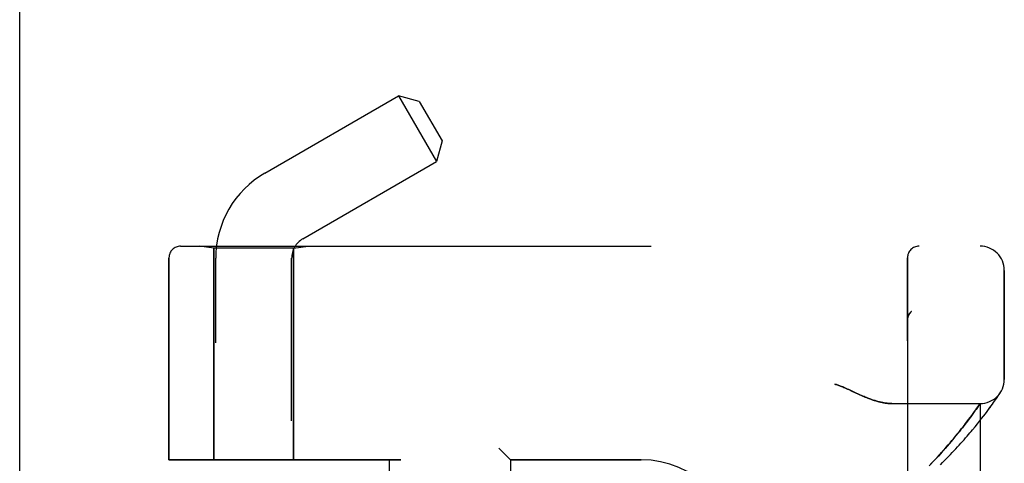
# Model space of a CAD drawing. Header units: inches. Extents: x 0 to 221, y 0 to 143.
# Tile 261 of 273: x 112.91 to 115.45, y 80.61 to 81.76. Entities that reach past the tile are written whole.
import ezdxf

# ---------------------------------------------------------------- set-up
doc = ezdxf.new("R2010")
doc.units = ezdxf.units.IN
doc.header["$LTSCALE"] = 12.142857
doc.header["$MEASUREMENT"] = 0
doc.linetypes.add('HIDDEN', pattern=[0.2, 0.1, -0.1])
doc.layers.get('0').update_dxf_attribs({"linetype": 'CONTINUOUS'})
doc.layers.add('LEFTHAND_DOOR_ASSEMBLY', color=7, linetype='CONTINUOUS')
doc.layers.add('RIGHTHAND_DOOR_ASSEMBLY', color=7, linetype='CONTINUOUS')

msp = doc.modelspace()

# ---------------------------------------------------------------- linework, layer by layer
at = {"color": 3, "linetype": 'Continuous'}
msp.add_line((112.9065, 33.5496), (112.9065, 105.3416), dxfattribs=at)
at = {"layer": 'LEFTHAND_DOOR_ASSEMBLY', "color": 8, "linetype": 'HIDDEN'}
for p, q in [((113.3218, 81.1718), (115.3855, 81.1718)), ((113.4075, 81.1666), (113.37, 81.1718)), ((113.4075, 81.1666), (113.4075, 80.6206)), ((113.6135, 81.1666), (113.4075, 81.1666)), ((113.6135, 81.1666), (113.651, 81.1718)), ((113.6135, 81.1666), (113.6135, 80.6206)), ((113.2918, 81.1418), (113.2918, 80.6206)), ((115.198, 78.4993), (115.198, 81.1418)), ((115.448, 80.8281), (115.448, 81.1093)), ((115.2083, 81.0032), (115.2081, 81.003)), ((115.198, 80.9807), (115.198, 80.9805)), ((115.4363, 80.7915), (115.4382, 80.7946)), ((115.4379, 80.7941), (115.4382, 80.7946)), ((115.0635, 80.7937), (115.0717, 80.7899)), ((115.4204, 80.7682), (115.423, 80.7719)), ((115.423, 80.7719), (115.4253, 80.7753)), ((115.4253, 80.7753), (115.4275, 80.7784)), ((115.4275, 80.7784), (115.4302, 80.7824)), ((115.4302, 80.7824), (115.4325, 80.7859)), ((115.4325, 80.7859), (115.4344, 80.7887)), ((115.4344, 80.7887), (115.4363, 80.7915)), ((115.4379, 80.7941), (115.4376, 80.7936)), ((115.1575, 80.7656), (115.3855, 80.7656)), ((115.3677, 80.7402), (115.3711, 80.7449)), ((115.3711, 80.7449), (115.3742, 80.7493)), ((115.3742, 80.7493), (115.377, 80.7533)), ((115.377, 80.7533), (115.3801, 80.7578)), ((115.3801, 80.7578), (115.3855, 80.7656)), ((115.3855, 78.8756), (115.3855, 80.7656)), ((115.3991, 80.7392), (115.4034, 80.7448)), ((115.4034, 80.7448), (115.4074, 80.7502)), ((115.4074, 80.7502), (115.4111, 80.7552)), ((115.4111, 80.7552), (115.4144, 80.7598)), ((115.4144, 80.7598), (115.4176, 80.7642)), ((115.4176, 80.7642), (115.4204, 80.7682)), ((115.3482, 80.7141), (115.3514, 80.7183)), ((115.3514, 80.7183), (115.3559, 80.7242)), ((115.3559, 80.7242), (115.3601, 80.7299)), ((115.3601, 80.7299), (115.3641, 80.7352)), ((115.3641, 80.7352), (115.3677, 80.7402)), ((115.3785, 80.713), (115.3842, 80.7201)), ((115.3842, 80.7201), (115.3895, 80.7268)), ((115.3895, 80.7268), (115.3945, 80.7331)), ((115.3945, 80.7331), (115.3991, 80.7392)), ((115.3302, 80.6913), (115.3341, 80.6961)), ((115.3341, 80.6961), (115.3379, 80.7009)), ((115.3379, 80.7009), (115.3415, 80.7054)), ((115.3415, 80.7054), (115.3449, 80.7098)), ((115.3449, 80.7098), (115.3482, 80.7141)), ((115.3724, 80.7056), (115.3785, 80.713)), ((115.3081, 80.6646), (115.3129, 80.6703)), ((115.3129, 80.6703), (115.3175, 80.6758)), ((115.3175, 80.6758), (115.3219, 80.6811)), ((115.3219, 80.6811), (115.3262, 80.6863)), ((115.3262, 80.6863), (115.3302, 80.6913)), ((114.143, 80.6506), (114.173, 80.6206)), ((115.2867, 80.64), (115.2924, 80.6464)), ((115.2924, 80.6464), (115.2978, 80.6527)), ((115.2978, 80.6527), (115.3031, 80.6587)), ((115.3031, 80.6587), (115.3081, 80.6646)), ((113.8905, 80.6206), (113.2918, 80.6206)), ((113.8605, 80.6206), (113.8605, 79.0206)), ((114.173, 80.6206), (114.173, 79.0206)), ((114.5105, 80.6206), (114.173, 80.6206)), ((115.2612, 80.6122), (115.268, 80.6195)), ((115.268, 80.6195), (115.2746, 80.6266)), ((115.2746, 80.6266), (115.2808, 80.6334)), ((115.2808, 80.6334), (115.2867, 80.64)), ((115.2541, 80.6047), (115.2612, 80.6122))]:
    msp.add_line(p, q, dxfattribs=at)
for points in [[(115.2042, 80.9988), (115.2038, 80.9983), (115.2035, 80.9978), (115.2031, 80.9973), (115.2028, 80.9968), (115.2025, 80.9963), (115.2022, 80.9958), (115.2019, 80.9953), (115.2016, 80.9948), (115.2013, 80.9942), (115.201, 80.9937), (115.2008, 80.9931), (115.2005, 80.9926), (115.2003, 80.992), (115.2, 80.9914)], [(115.2042, 80.9988), (115.2044, 80.999), (115.2045, 80.9993), (115.2047, 80.9995), (115.2049, 80.9997), (115.2051, 80.9999), (115.2053, 81.0002), (115.2055, 81.0004), (115.2057, 81.0006), (115.2059, 81.0008), (115.2061, 81.001), (115.2063, 81.0013), (115.2065, 81.0015), (115.2067, 81.0017), (115.2069, 81.0019), (115.2071, 81.0021), (115.2074, 81.0023), (115.2076, 81.0025), (115.2078, 81.0028), (115.2081, 81.003), (115.2083, 81.0032)], [(115.2, 80.9914), (115.1998, 80.9909), (115.1996, 80.9903), (115.1994, 80.9897), (115.1992, 80.9891), (115.1991, 80.9885), (115.1989, 80.9879), (115.1988, 80.9873), (115.1986, 80.9867), (115.1985, 80.9861), (115.1984, 80.9855), (115.1983, 80.9849), (115.1982, 80.9843), (115.1981, 80.9837), (115.1981, 80.983), (115.198, 80.9824), (115.198, 80.9818), (115.198, 80.9812), (115.198, 80.9807)], [(115.0105, 80.8156), (115.0125, 80.815), (115.0146, 80.8144), (115.0167, 80.8137), (115.0188, 80.813), (115.021, 80.8122), (115.0233, 80.8114), (115.0256, 80.8105), (115.0281, 80.8096), (115.0308, 80.8085), (115.0336, 80.8073), (115.0366, 80.8061), (115.0398, 80.8047), (115.0432, 80.8031), (115.0468, 80.8015)], [(115.0468, 80.8015), (115.0548, 80.7977), (115.0635, 80.7937)], [(115.0717, 80.7899), (115.0755, 80.7882), (115.0791, 80.7866), (115.0826, 80.7851), (115.086, 80.7836), (115.0892, 80.7823), (115.0924, 80.781), (115.0954, 80.7798), (115.0983, 80.7786), (115.1012, 80.7776), (115.1039, 80.7766), (115.1066, 80.7756), (115.1092, 80.7747), (115.1118, 80.7739), (115.1143, 80.7731), (115.1167, 80.7723), (115.1191, 80.7716), (115.1214, 80.771), (115.1237, 80.7704), (115.1259, 80.7698), (115.1281, 80.7693), (115.1302, 80.7688), (115.1323, 80.7684), (115.1343, 80.768), (115.1363, 80.7676), (115.1383, 80.7673), (115.1402, 80.767), (115.1421, 80.7667), (115.1439, 80.7664), (115.1457, 80.7662), (115.1475, 80.7661), (115.1493, 80.7659), (115.151, 80.7658), (115.1526, 80.7657), (115.1543, 80.7656), (115.1559, 80.7656), (115.1575, 80.7656)], [(115.2832, 80.6078), (115.2886, 80.6132), (115.2938, 80.6185), (115.299, 80.6238), (115.304, 80.629), (115.3089, 80.6341), (115.3137, 80.6391), (115.3184, 80.6441), (115.3229, 80.649), (115.3274, 80.6539), (115.3317, 80.6586), (115.3359, 80.6633), (115.3401, 80.6679), (115.3441, 80.6724), (115.348, 80.6769), (115.3518, 80.6812), (115.3555, 80.6855), (115.3591, 80.6897), (115.3625, 80.6938), (115.3659, 80.6978), (115.3724, 80.7056)]]:
    msp.add_lwpolyline(points, dxfattribs=at)
for centre, radius, start, end in [((113.3218, 81.1418), 0.03, 90, 180), ((113.3855, 83.0957), 2.7751, 270, 316.1116), ((115.228, 81.1418), 0.03, 90, 180), ((115.3855, 81.1093), 0.0625, 0, 90), ((115.3855, 80.8281), 0.0625, 270, 360), ((114.5105, 80.3706), 0.25, 0, 90)]:
    msp.add_arc(centre, radius, start, end, dxfattribs=at)
at = {"layer": 'RIGHTHAND_DOOR_ASSEMBLY', "color": 8, "linetype": 'HIDDEN'}
for p, q in [((113.5395, 81.3606), (113.8846, 81.5598)), ((113.8846, 81.5598), (113.9826, 81.3901)), ((113.9379, 81.5455), (113.8846, 81.5598)), ((113.9379, 81.5455), (113.9969, 81.4434)), ((113.9969, 81.4434), (113.9826, 81.3901)), ((113.6375, 81.1908), (113.9826, 81.3901)), ((113.3218, 81.1718), (115.3855, 81.1718)), ((113.4075, 81.1666), (113.37, 81.1718)), ((113.4075, 80.6206), (113.4075, 81.1666)), ((113.6135, 81.1666), (113.4075, 81.1666)), ((113.6135, 81.1666), (113.651, 81.1718)), ((113.6135, 80.6206), (113.6135, 81.1666)), ((113.2918, 80.6206), (113.2918, 81.1418)), ((113.4125, 78.494), (113.4125, 81.1406)), ((113.6085, 78.2926), (113.6085, 81.1406)), ((115.198, 81.1418), (115.198, 78.4993)), ((115.448, 81.1093), (115.448, 80.8281)), ((115.2083, 81.0032), (115.2081, 81.003)), ((115.198, 80.9805), (115.198, 80.9807)), ((115.0635, 80.7937), (115.0468, 80.8015)), ((115.0717, 80.7899), (115.0635, 80.7937)), ((115.4204, 80.7682), (115.423, 80.7719)), ((115.423, 80.7719), (115.4253, 80.7753)), ((115.4253, 80.7753), (115.4275, 80.7784)), ((115.4275, 80.7784), (115.4302, 80.7824)), ((115.4302, 80.7824), (115.4325, 80.7859)), ((115.4325, 80.7859), (115.4344, 80.7887)), ((115.4344, 80.7887), (115.4363, 80.7915)), ((115.4363, 80.7915), (115.4379, 80.7941)), ((115.1575, 80.7656), (115.3855, 80.7656)), ((115.3721, 80.7464), (115.3688, 80.7418)), ((115.3752, 80.7506), (115.3721, 80.7464)), ((115.3786, 80.7556), (115.3752, 80.7506)), ((115.3814, 80.7596), (115.3786, 80.7556)), ((115.3855, 80.7656), (115.3814, 80.7596)), ((115.3855, 80.7656), (115.3855, 78.8756)), ((115.3991, 80.7392), (115.4034, 80.7448)), ((115.4034, 80.7448), (115.4074, 80.7502)), ((115.4074, 80.7502), (115.411, 80.7552)), ((115.411, 80.7552), (115.4144, 80.7598)), ((115.4144, 80.7598), (115.4176, 80.7642)), ((115.4176, 80.7642), (115.4204, 80.7682)), ((115.3529, 80.7203), (115.3498, 80.7162)), ((115.3573, 80.7261), (115.3529, 80.7203)), ((115.3615, 80.7317), (115.3573, 80.7261)), ((115.3653, 80.7369), (115.3615, 80.7317)), ((115.3688, 80.7418), (115.3653, 80.7369)), ((115.3785, 80.713), (115.3842, 80.72)), ((115.3842, 80.72), (115.3895, 80.7268)), ((115.3895, 80.7268), (115.3945, 80.7331)), ((115.3945, 80.7331), (115.3991, 80.7392)), ((115.3322, 80.6938), (115.3283, 80.6888)), ((115.336, 80.6985), (115.3322, 80.6938)), ((115.3397, 80.7032), (115.336, 80.6985)), ((115.3432, 80.7077), (115.3397, 80.7032)), ((115.3466, 80.712), (115.3432, 80.7077)), ((115.3498, 80.7162), (115.3466, 80.712)), ((115.3724, 80.7055), (115.3785, 80.713)), ((115.3106, 80.6675), (115.3057, 80.6617)), ((115.3153, 80.6731), (115.3106, 80.6675)), ((115.3198, 80.6785), (115.3153, 80.6731)), ((115.3241, 80.6837), (115.3198, 80.6785)), ((115.3283, 80.6888), (115.3241, 80.6837)), ((114.173, 80.6206), (114.143, 80.6506)), ((115.2897, 80.6434), (115.2839, 80.6369)), ((115.2952, 80.6497), (115.2897, 80.6434)), ((115.3006, 80.6558), (115.2952, 80.6497)), ((115.3057, 80.6617), (115.3006, 80.6558)), ((113.2918, 80.6206), (113.8905, 80.6206)), ((113.8605, 80.6206), (113.8605, 79.0206)), ((114.173, 80.6206), (114.173, 79.0206)), ((114.173, 80.6206), (114.5105, 80.6206)), ((115.2715, 80.6232), (115.2648, 80.6161)), ((115.2778, 80.6302), (115.2715, 80.6232)), ((115.2839, 80.6369), (115.2778, 80.6302)), ((115.2648, 80.6161), (115.2579, 80.6086))]:
    msp.add_line(p, q, dxfattribs=at)
for points in [[(115.2, 80.9913), (115.2002, 80.9919), (115.2005, 80.9925), (115.2007, 80.9931), (115.201, 80.9936), (115.2013, 80.9942), (115.2016, 80.9947), (115.2018, 80.9953), (115.2022, 80.9958), (115.2025, 80.9963), (115.2028, 80.9968), (115.2031, 80.9973), (115.2035, 80.9978), (115.2038, 80.9983), (115.2042, 80.9988)], [(115.2083, 81.0032), (115.2081, 81.003), (115.2078, 81.0028), (115.2076, 81.0025), (115.2074, 81.0023), (115.2072, 81.0021), (115.2069, 81.0019), (115.2067, 81.0017), (115.2065, 81.0015), (115.2063, 81.0013), (115.2061, 81.0011), (115.2059, 81.0008), (115.2057, 81.0006), (115.2055, 81.0004), (115.2053, 81.0002), (115.2051, 81), (115.2049, 80.9997), (115.2047, 80.9995), (115.2046, 80.9993), (115.2044, 80.999), (115.2042, 80.9988)], [(115.198, 80.9807), (115.198, 80.9812), (115.198, 80.9818), (115.198, 80.9824), (115.1981, 80.983), (115.1981, 80.9836), (115.1982, 80.9842), (115.1983, 80.9848), (115.1984, 80.9854), (115.1985, 80.9861), (115.1986, 80.9867), (115.1988, 80.9873), (115.1989, 80.9879), (115.199, 80.9884), (115.1992, 80.989), (115.1994, 80.9896), (115.1996, 80.9902), (115.1998, 80.9908), (115.2, 80.9913)], [(115.0468, 80.8015), (115.0432, 80.8031), (115.0398, 80.8046), (115.0366, 80.806), (115.0336, 80.8073), (115.0308, 80.8085), (115.0281, 80.8096), (115.0256, 80.8105), (115.0233, 80.8114), (115.021, 80.8122), (115.0188, 80.813), (115.0167, 80.8137), (115.0146, 80.8144), (115.0125, 80.815), (115.0105, 80.8156)], [(115.1575, 80.7656), (115.1559, 80.7656), (115.1543, 80.7656), (115.1526, 80.7657), (115.151, 80.7658), (115.1493, 80.7659), (115.1475, 80.7661), (115.1457, 80.7662), (115.1439, 80.7664), (115.1421, 80.7667), (115.1402, 80.767), (115.1383, 80.7673), (115.1363, 80.7676), (115.1343, 80.768), (115.1323, 80.7684), (115.1302, 80.7688), (115.1281, 80.7693), (115.1259, 80.7698), (115.1237, 80.7704), (115.1214, 80.771), (115.1191, 80.7716), (115.1167, 80.7723), (115.1143, 80.7731), (115.1118, 80.7739), (115.1092, 80.7747), (115.1066, 80.7756), (115.1039, 80.7766), (115.1012, 80.7776), (115.0983, 80.7786), (115.0954, 80.7798), (115.0924, 80.781), (115.0892, 80.7823), (115.086, 80.7836), (115.0826, 80.785), (115.0791, 80.7866), (115.0755, 80.7882), (115.0717, 80.7899)], [(115.2832, 80.6078), (115.2886, 80.6132), (115.2938, 80.6185), (115.299, 80.6238), (115.304, 80.6289), (115.3089, 80.6341), (115.3137, 80.6391), (115.3183, 80.6441), (115.3229, 80.649), (115.3274, 80.6539), (115.3317, 80.6586), (115.3359, 80.6633), (115.34, 80.6679), (115.3441, 80.6724), (115.348, 80.6768), (115.3518, 80.6812), (115.3555, 80.6855), (115.3591, 80.6897), (115.3625, 80.6938), (115.3659, 80.6978), (115.3724, 80.7055)]]:
    msp.add_lwpolyline(points, dxfattribs=at)
for centre, radius, start, end in [((113.6665, 81.1406), 0.254, 120, 180), ((113.6665, 81.1406), 0.058, 120, 180), ((113.3218, 81.1418), 0.03, 90, 180), ((113.3855, 83.0957), 2.7751, 270, 316.1116), ((115.228, 81.1418), 0.03, 90, 180), ((115.3855, 81.1093), 0.0625, 0, 90), ((115.3855, 80.8281), 0.0625, 270, 360), ((114.5105, 80.3706), 0.25, 0, 90)]:
    msp.add_arc(centre, radius, start, end, dxfattribs=at)

doc.saveas('drawing.dxf')
